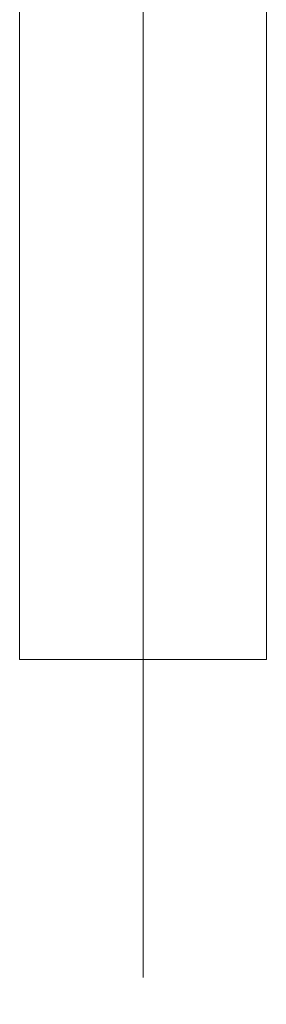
# Model space of a CAD drawing. Header units: millimetres. Extents: x -725694 to 5289369, y -1488057 to 2187451.
# Tile 548 of 656: x 329915 to 330085, y 149303 to 149981. Entities that reach past the tile are written whole.
import ezdxf

# ---------------------------------------------------------------- set-up
doc = ezdxf.new("R2010")
doc.units = ezdxf.units.MM
doc.linetypes.add('CENTERX2', pattern=[101.6, 63.5, -12.7, 12.7, -12.7])
doc.linetypes.add('DASHDOT', pattern=[25.4, 12.7, -6.35, 0, -6.35])
doc.layers.get('Defpoints').update_dxf_attribs({"color": 8})
for name, color, linetype, lineweight in [('A99_FVE', 30, 'Continuous', 5), ('A99_N_koty-200', 5, 'Continuous', 5), ('A99_N_koty-200 @ 1', 5, 'Continuous', 5), ('A99_N_koty-200 @ 10', 5, 'Continuous', 5), ('A99_N_koty-200 @ 100', 5, 'Continuous', 5), ('A99_N_koty-200 @ 200', 5, 'Continuous', 5), ('A99_N_koty-200 @ 250 (1)', 5, 'Continuous', 5), ('A99_N_koty-200 @ 250 (2)', 5, 'Continuous', 5), ('A99_N_koty-200 @ 400', 5, 'Continuous', 5), ('A99_S_osy', 1, 'CENTERX2', 5)]:
    doc.layers.add(name, color=color, linetype=linetype, lineweight=lineweight)
doc.styles.add('A99_kota', font='isocpeur.ttf', dxfattribs={"height": 2})
doc.dimstyles.new('A99_kota_200 new', dxfattribs={"dimscale": 200, "dimtxt": 2, "dimasz": 1.2, "dimexe": 0.5, "dimexo": 1.5, "dimgap": 0.3, "dimtad": 1, "dimdec": 0, "dimzin": 3, "dimdsep": 46, "dimtxsty": 'A99_kota', "dimblk": 'ARCHTICK', "dimcen": 2.5, "dimazin": 2, "dimtfac": 0.75, "dimtdec": 0, "dimtmove": 2, "dimatfit": 0, "dimfxl": 0, "dimtolj": 1, "dimtzin": 0, "dimlwd": 5, "dimlwe": 5, "dimarcsym": 0})

# ---------------------------------------------------------------- blocks, each defined once
blk = doc.blocks.new('_ArchTick')
at = {"color": 0, "linetype": 'ByBlock', "const_width": 0.15}
blk.add_lwpolyline([(-0.5, -0.5), (0.5, 0.5)], dxfattribs=at)
blk = doc.blocks.new('*D4752')
at = {"layer": 'A99_N_koty-200', "color": 0, "linetype": 'Continuous', "lineweight": 5, "ltscale": 10, "transparency": 16777216}
for p, q in [((330000, 146925), (330000, 146475)), ((342000, 146925), (342000, 146475)), ((342000, 146525), (330000, 146525))]:
    blk.add_line(p, q, dxfattribs=at)
at = {"layer": 'Defpoints', "color": 0, "linetype": 'Continuous', "lineweight": 0, "ltscale": 10, "transparency": 16777216}
for p in [(330000, 149400), (342000, 149400), (330000, 146525)]:
    blk.add_point(p, dxfattribs=at)
at = {"layer": 'A99_N_koty-200', "color": 0, "linetype": 'Continuous', "lineweight": 5, "ltscale": 10, "transparency": 16777216, "xscale": 120, "yscale": 120, "zscale": 120, "rotation": 180}
blk.add_blockref('_ArchTick', (330000, 146525), dxfattribs=at)
at = {"layer": 'A99_N_koty-200', "color": 0, "linetype": 'Continuous', "lineweight": 5, "ltscale": 10, "transparency": 16777216, "xscale": 120, "yscale": 120, "zscale": 120}
blk.add_blockref('_ArchTick', (342000, 146525), dxfattribs=at)
at = {"layer": 'A99_N_koty-200', "color": 0, "linetype": 'Continuous', "ltscale": 10, "transparency": 16777216, "insert": (336000, 146655), "char_height": 200, "attachment_point": 5, "style": 'A99_kota'}
blk.add_mtext('\\A1;12000', dxfattribs=at)
blk = doc.blocks.new('*D4753')
at = {"layer": 'A99_N_koty-200', "color": 0, "linetype": 'Continuous', "lineweight": 5, "ltscale": 10, "transparency": 16777216}
for p, q in [((330000, 147325), (330000, 146425)), ((342000, 147325), (342000, 146425)), ((342000, 146525), (330000, 146525))]:
    blk.add_line(p, q, dxfattribs=at)
at = {"layer": 'Defpoints', "color": 0, "linetype": 'Continuous', "lineweight": 0, "ltscale": 10, "transparency": 16777216}
for p in [(330000, 149400), (342000, 149400), (330000, 146525)]:
    blk.add_point(p, dxfattribs=at)
at = {"layer": 'A99_N_koty-200', "color": 0, "linetype": 'Continuous', "lineweight": 5, "ltscale": 10, "transparency": 16777216, "xscale": 240, "yscale": 240, "zscale": 240, "rotation": 180}
blk.add_blockref('_ArchTick', (330000, 146525), dxfattribs=at)
at = {"layer": 'A99_N_koty-200', "color": 0, "linetype": 'Continuous', "lineweight": 5, "ltscale": 10, "transparency": 16777216, "xscale": 240, "yscale": 240, "zscale": 240}
blk.add_blockref('_ArchTick', (342000, 146525), dxfattribs=at)
at = {"layer": 'A99_N_koty-200', "color": 0, "linetype": 'Continuous', "ltscale": 10, "transparency": 16777216, "insert": (336000, 146785), "char_height": 400, "attachment_point": 5, "style": 'A99_kota'}
blk.add_mtext('\\A1;12000', dxfattribs=at)
blk = doc.blocks.new('*D4754')
at = {"layer": 'A99_N_koty-200', "color": 0, "linetype": 'Continuous', "lineweight": 5, "ltscale": 10, "transparency": 16777216}
for p, q in [((330000, 146529), (330000, 146524.5)), ((342000, 146525), (330000, 146525)), ((342000, 146529), (342000, 146524.5))]:
    blk.add_line(p, q, dxfattribs=at)
at = {"layer": 'Defpoints', "color": 0, "linetype": 'Continuous', "lineweight": 0, "ltscale": 10, "transparency": 16777216}
for p in [(330000, 149400), (342000, 149400), (330000, 146525)]:
    blk.add_point(p, dxfattribs=at)
at = {"layer": 'A99_N_koty-200', "color": 0, "linetype": 'Continuous', "lineweight": 5, "ltscale": 10, "transparency": 16777216, "xscale": 1.2, "yscale": 1.2, "zscale": 1.2, "rotation": 180}
blk.add_blockref('_ArchTick', (330000, 146525), dxfattribs=at)
at = {"layer": 'A99_N_koty-200', "color": 0, "linetype": 'Continuous', "lineweight": 5, "ltscale": 10, "transparency": 16777216, "xscale": 1.2, "yscale": 1.2, "zscale": 1.2}
blk.add_blockref('_ArchTick', (342000, 146525), dxfattribs=at)
at = {"layer": 'A99_N_koty-200', "color": 0, "linetype": 'Continuous', "ltscale": 10, "transparency": 16777216, "insert": (336000, 146526.3), "char_height": 2, "attachment_point": 5, "style": 'A99_kota'}
blk.add_mtext('\\A1;12000', dxfattribs=at)
blk = doc.blocks.new('*D4755')
at = {"layer": 'A99_N_koty-200', "color": 0, "linetype": 'Continuous', "lineweight": 5, "ltscale": 10, "transparency": 16777216}
for p, q in [((330000, 148125), (330000, 146325)), ((342000, 148125), (342000, 146325)), ((342000, 146525), (330000, 146525))]:
    blk.add_line(p, q, dxfattribs=at)
at = {"layer": 'Defpoints', "color": 0, "linetype": 'Continuous', "lineweight": 0, "ltscale": 10, "transparency": 16777216}
for p in [(330000, 149400), (342000, 149400), (330000, 146525)]:
    blk.add_point(p, dxfattribs=at)
at = {"layer": 'A99_N_koty-200', "color": 0, "linetype": 'Continuous', "lineweight": 5, "ltscale": 10, "transparency": 16777216, "xscale": 480, "yscale": 480, "zscale": 480, "rotation": 180}
blk.add_blockref('_ArchTick', (330000, 146525), dxfattribs=at)
at = {"layer": 'A99_N_koty-200', "color": 0, "linetype": 'Continuous', "lineweight": 5, "ltscale": 10, "transparency": 16777216, "xscale": 480, "yscale": 480, "zscale": 480}
blk.add_blockref('_ArchTick', (342000, 146525), dxfattribs=at)
at = {"layer": 'A99_N_koty-200', "color": 0, "linetype": 'Continuous', "ltscale": 10, "transparency": 16777216, "insert": (336000, 147045), "char_height": 800, "attachment_point": 5, "style": 'A99_kota'}
blk.add_mtext('\\A1;12000', dxfattribs=at)
blk = doc.blocks.new('*D4756')
at = {"layer": 'A99_N_koty-200', "color": 0, "linetype": 'Continuous', "lineweight": 5, "ltscale": 10, "transparency": 16777216}
for p, q in [((330000, 146565), (330000, 146520)), ((342000, 146565), (342000, 146520)), ((342000, 146525), (330000, 146525))]:
    blk.add_line(p, q, dxfattribs=at)
at = {"layer": 'Defpoints', "color": 0, "linetype": 'Continuous', "lineweight": 0, "ltscale": 10, "transparency": 16777216}
for p in [(330000, 149400), (342000, 149400), (330000, 146525)]:
    blk.add_point(p, dxfattribs=at)
at = {"layer": 'A99_N_koty-200', "color": 0, "linetype": 'Continuous', "lineweight": 5, "ltscale": 10, "transparency": 16777216, "xscale": 12, "yscale": 12, "zscale": 12, "rotation": 180}
blk.add_blockref('_ArchTick', (330000, 146525), dxfattribs=at)
at = {"layer": 'A99_N_koty-200', "color": 0, "linetype": 'Continuous', "lineweight": 5, "ltscale": 10, "transparency": 16777216, "xscale": 12, "yscale": 12, "zscale": 12}
blk.add_blockref('_ArchTick', (342000, 146525), dxfattribs=at)
at = {"layer": 'A99_N_koty-200', "color": 0, "linetype": 'Continuous', "ltscale": 10, "transparency": 16777216, "insert": (336000, 146538), "char_height": 20, "attachment_point": 5, "style": 'A99_kota'}
blk.add_mtext('\\A1;12000', dxfattribs=at)
blk = doc.blocks.new('*D4757')
at = {"layer": 'A99_N_koty-200', "color": 0, "linetype": 'Continuous', "lineweight": 5, "ltscale": 10, "transparency": 16777216}
for p, q in [((330000, 147525), (330000, 146400)), ((342000, 147525), (342000, 146400)), ((342000, 146525), (330000, 146525))]:
    blk.add_line(p, q, dxfattribs=at)
at = {"layer": 'Defpoints', "color": 0, "linetype": 'Continuous', "lineweight": 0, "ltscale": 10, "transparency": 16777216}
for p in [(330000, 149400), (342000, 149400), (330000, 146525)]:
    blk.add_point(p, dxfattribs=at)
at = {"layer": 'A99_N_koty-200', "color": 0, "linetype": 'Continuous', "lineweight": 5, "ltscale": 10, "transparency": 16777216, "xscale": 300, "yscale": 300, "zscale": 300, "rotation": 180}
blk.add_blockref('_ArchTick', (330000, 146525), dxfattribs=at)
at = {"layer": 'A99_N_koty-200', "color": 0, "linetype": 'Continuous', "lineweight": 5, "ltscale": 10, "transparency": 16777216, "xscale": 300, "yscale": 300, "zscale": 300}
blk.add_blockref('_ArchTick', (342000, 146525), dxfattribs=at)
at = {"layer": 'A99_N_koty-200', "color": 0, "linetype": 'Continuous', "ltscale": 10, "transparency": 16777216, "insert": (336000, 146850), "char_height": 500, "attachment_point": 5, "style": 'A99_kota'}
blk.add_mtext('\\A1;12000', dxfattribs=at)
blk = doc.blocks.new('*D4758')
at = {"layer": 'A99_N_koty-200', "color": 0, "linetype": 'Continuous', "lineweight": 5, "ltscale": 10, "transparency": 16777216}
for p, q in [((330000, 147525), (330000, 146400)), ((342000, 147525), (342000, 146400)), ((342000, 146525), (330000, 146525))]:
    blk.add_line(p, q, dxfattribs=at)
at = {"layer": 'Defpoints', "color": 0, "linetype": 'Continuous', "lineweight": 0, "ltscale": 10, "transparency": 16777216}
for p in [(330000, 149400), (342000, 149400), (330000, 146525)]:
    blk.add_point(p, dxfattribs=at)
at = {"layer": 'A99_N_koty-200', "color": 0, "linetype": 'Continuous', "lineweight": 5, "ltscale": 10, "transparency": 16777216, "xscale": 300, "yscale": 300, "zscale": 300, "rotation": 180}
blk.add_blockref('_ArchTick', (330000, 146525), dxfattribs=at)
at = {"layer": 'A99_N_koty-200', "color": 0, "linetype": 'Continuous', "lineweight": 5, "ltscale": 10, "transparency": 16777216, "xscale": 300, "yscale": 300, "zscale": 300}
blk.add_blockref('_ArchTick', (342000, 146525), dxfattribs=at)
at = {"layer": 'A99_N_koty-200', "color": 0, "linetype": 'Continuous', "ltscale": 10, "transparency": 16777216, "insert": (336000, 146850), "char_height": 500, "attachment_point": 5, "style": 'A99_kota'}
blk.add_mtext('\\A1;12000', dxfattribs=at)
blk = doc.blocks.new('*D4760')
at = {"layer": 'A99_N_koty-200', "color": 0, "linetype": 'Continuous', "lineweight": 5, "ltscale": 10, "transparency": 16777216}
for p, q in [((324000, 146925), (324000, 146475)), ((330000, 146925), (330000, 146475)), ((330000, 146525), (324000, 146525))]:
    blk.add_line(p, q, dxfattribs=at)
at = {"layer": 'Defpoints', "color": 0, "linetype": 'Continuous', "lineweight": 0, "ltscale": 10, "transparency": 16777216}
for p in [(324000, 149400), (330000, 149400), (324000, 146525)]:
    blk.add_point(p, dxfattribs=at)
at = {"layer": 'A99_N_koty-200', "color": 0, "linetype": 'Continuous', "lineweight": 5, "ltscale": 10, "transparency": 16777216, "xscale": 120, "yscale": 120, "zscale": 120, "rotation": 180}
blk.add_blockref('_ArchTick', (324000, 146525), dxfattribs=at)
at = {"layer": 'A99_N_koty-200', "color": 0, "linetype": 'Continuous', "lineweight": 5, "ltscale": 10, "transparency": 16777216, "xscale": 120, "yscale": 120, "zscale": 120}
blk.add_blockref('_ArchTick', (330000, 146525), dxfattribs=at)
at = {"layer": 'A99_N_koty-200', "color": 0, "linetype": 'Continuous', "ltscale": 10, "transparency": 16777216, "insert": (327000, 146655), "char_height": 200, "attachment_point": 5, "style": 'A99_kota'}
blk.add_mtext('\\A1;6000', dxfattribs=at)
blk = doc.blocks.new('*D4761')
at = {"layer": 'A99_N_koty-200', "color": 0, "linetype": 'Continuous', "lineweight": 5, "ltscale": 10, "transparency": 16777216}
for p, q in [((324000, 147325), (324000, 146425)), ((330000, 147325), (330000, 146425)), ((330000, 146525), (324000, 146525))]:
    blk.add_line(p, q, dxfattribs=at)
at = {"layer": 'Defpoints', "color": 0, "linetype": 'Continuous', "lineweight": 0, "ltscale": 10, "transparency": 16777216}
for p in [(324000, 149400), (330000, 149400), (324000, 146525)]:
    blk.add_point(p, dxfattribs=at)
at = {"layer": 'A99_N_koty-200', "color": 0, "linetype": 'Continuous', "lineweight": 5, "ltscale": 10, "transparency": 16777216, "xscale": 240, "yscale": 240, "zscale": 240, "rotation": 180}
blk.add_blockref('_ArchTick', (324000, 146525), dxfattribs=at)
at = {"layer": 'A99_N_koty-200', "color": 0, "linetype": 'Continuous', "lineweight": 5, "ltscale": 10, "transparency": 16777216, "xscale": 240, "yscale": 240, "zscale": 240}
blk.add_blockref('_ArchTick', (330000, 146525), dxfattribs=at)
at = {"layer": 'A99_N_koty-200', "color": 0, "linetype": 'Continuous', "ltscale": 10, "transparency": 16777216, "insert": (327000, 146785), "char_height": 400, "attachment_point": 5, "style": 'A99_kota'}
blk.add_mtext('\\A1;6000', dxfattribs=at)
blk = doc.blocks.new('*D4762')
at = {"layer": 'A99_N_koty-200', "color": 0, "linetype": 'Continuous', "lineweight": 5, "ltscale": 10, "transparency": 16777216}
for p, q in [((324000, 146529), (324000, 146524.5)), ((330000, 146525), (324000, 146525)), ((330000, 146529), (330000, 146524.5))]:
    blk.add_line(p, q, dxfattribs=at)
at = {"layer": 'Defpoints', "color": 0, "linetype": 'Continuous', "lineweight": 0, "ltscale": 10, "transparency": 16777216}
for p in [(324000, 149400), (330000, 149400), (324000, 146525)]:
    blk.add_point(p, dxfattribs=at)
at = {"layer": 'A99_N_koty-200', "color": 0, "linetype": 'Continuous', "lineweight": 5, "ltscale": 10, "transparency": 16777216, "xscale": 1.2, "yscale": 1.2, "zscale": 1.2, "rotation": 180}
blk.add_blockref('_ArchTick', (324000, 146525), dxfattribs=at)
at = {"layer": 'A99_N_koty-200', "color": 0, "linetype": 'Continuous', "lineweight": 5, "ltscale": 10, "transparency": 16777216, "xscale": 1.2, "yscale": 1.2, "zscale": 1.2}
blk.add_blockref('_ArchTick', (330000, 146525), dxfattribs=at)
at = {"layer": 'A99_N_koty-200', "color": 0, "linetype": 'Continuous', "ltscale": 10, "transparency": 16777216, "insert": (327000, 146526.3), "char_height": 2, "attachment_point": 5, "style": 'A99_kota'}
blk.add_mtext('\\A1;6000', dxfattribs=at)
blk = doc.blocks.new('*D4763')
at = {"layer": 'A99_N_koty-200', "color": 0, "linetype": 'Continuous', "lineweight": 5, "ltscale": 10, "transparency": 16777216}
for p, q in [((324000, 148125), (324000, 146325)), ((330000, 148125), (330000, 146325)), ((330000, 146525), (324000, 146525))]:
    blk.add_line(p, q, dxfattribs=at)
at = {"layer": 'Defpoints', "color": 0, "linetype": 'Continuous', "lineweight": 0, "ltscale": 10, "transparency": 16777216}
for p in [(324000, 149400), (330000, 149400), (324000, 146525)]:
    blk.add_point(p, dxfattribs=at)
at = {"layer": 'A99_N_koty-200', "color": 0, "linetype": 'Continuous', "lineweight": 5, "ltscale": 10, "transparency": 16777216, "xscale": 480, "yscale": 480, "zscale": 480, "rotation": 180}
blk.add_blockref('_ArchTick', (324000, 146525), dxfattribs=at)
at = {"layer": 'A99_N_koty-200', "color": 0, "linetype": 'Continuous', "lineweight": 5, "ltscale": 10, "transparency": 16777216, "xscale": 480, "yscale": 480, "zscale": 480}
blk.add_blockref('_ArchTick', (330000, 146525), dxfattribs=at)
at = {"layer": 'A99_N_koty-200', "color": 0, "linetype": 'Continuous', "ltscale": 10, "transparency": 16777216, "insert": (327000, 147045), "char_height": 800, "attachment_point": 5, "style": 'A99_kota'}
blk.add_mtext('\\A1;6000', dxfattribs=at)
blk = doc.blocks.new('*D4764')
at = {"layer": 'A99_N_koty-200', "color": 0, "linetype": 'Continuous', "lineweight": 5, "ltscale": 10, "transparency": 16777216}
for p, q in [((324000, 146565), (324000, 146520)), ((330000, 146565), (330000, 146520)), ((330000, 146525), (324000, 146525))]:
    blk.add_line(p, q, dxfattribs=at)
at = {"layer": 'Defpoints', "color": 0, "linetype": 'Continuous', "lineweight": 0, "ltscale": 10, "transparency": 16777216}
for p in [(324000, 149400), (330000, 149400), (324000, 146525)]:
    blk.add_point(p, dxfattribs=at)
at = {"layer": 'A99_N_koty-200', "color": 0, "linetype": 'Continuous', "lineweight": 5, "ltscale": 10, "transparency": 16777216, "xscale": 12, "yscale": 12, "zscale": 12, "rotation": 180}
blk.add_blockref('_ArchTick', (324000, 146525), dxfattribs=at)
at = {"layer": 'A99_N_koty-200', "color": 0, "linetype": 'Continuous', "lineweight": 5, "ltscale": 10, "transparency": 16777216, "xscale": 12, "yscale": 12, "zscale": 12}
blk.add_blockref('_ArchTick', (330000, 146525), dxfattribs=at)
at = {"layer": 'A99_N_koty-200', "color": 0, "linetype": 'Continuous', "ltscale": 10, "transparency": 16777216, "insert": (327000, 146538), "char_height": 20, "attachment_point": 5, "style": 'A99_kota'}
blk.add_mtext('\\A1;6000', dxfattribs=at)
blk = doc.blocks.new('*D4765')
at = {"layer": 'A99_N_koty-200', "color": 0, "linetype": 'Continuous', "lineweight": 5, "ltscale": 10, "transparency": 16777216}
for p, q in [((324000, 147525), (324000, 146400)), ((330000, 147525), (330000, 146400)), ((330000, 146525), (324000, 146525))]:
    blk.add_line(p, q, dxfattribs=at)
at = {"layer": 'Defpoints', "color": 0, "linetype": 'Continuous', "lineweight": 0, "ltscale": 10, "transparency": 16777216}
for p in [(324000, 149400), (330000, 149400), (324000, 146525)]:
    blk.add_point(p, dxfattribs=at)
at = {"layer": 'A99_N_koty-200', "color": 0, "linetype": 'Continuous', "lineweight": 5, "ltscale": 10, "transparency": 16777216, "xscale": 300, "yscale": 300, "zscale": 300, "rotation": 180}
blk.add_blockref('_ArchTick', (324000, 146525), dxfattribs=at)
at = {"layer": 'A99_N_koty-200', "color": 0, "linetype": 'Continuous', "lineweight": 5, "ltscale": 10, "transparency": 16777216, "xscale": 300, "yscale": 300, "zscale": 300}
blk.add_blockref('_ArchTick', (330000, 146525), dxfattribs=at)
at = {"layer": 'A99_N_koty-200', "color": 0, "linetype": 'Continuous', "ltscale": 10, "transparency": 16777216, "insert": (327000, 146850), "char_height": 500, "attachment_point": 5, "style": 'A99_kota'}
blk.add_mtext('\\A1;6000', dxfattribs=at)
blk = doc.blocks.new('*D4766')
at = {"layer": 'A99_N_koty-200', "color": 0, "linetype": 'Continuous', "lineweight": 5, "ltscale": 10, "transparency": 16777216}
for p, q in [((324000, 147525), (324000, 146400)), ((330000, 147525), (330000, 146400)), ((330000, 146525), (324000, 146525))]:
    blk.add_line(p, q, dxfattribs=at)
at = {"layer": 'Defpoints', "color": 0, "linetype": 'Continuous', "lineweight": 0, "ltscale": 10, "transparency": 16777216}
for p in [(324000, 149400), (330000, 149400), (324000, 146525)]:
    blk.add_point(p, dxfattribs=at)
at = {"layer": 'A99_N_koty-200', "color": 0, "linetype": 'Continuous', "lineweight": 5, "ltscale": 10, "transparency": 16777216, "xscale": 300, "yscale": 300, "zscale": 300, "rotation": 180}
blk.add_blockref('_ArchTick', (324000, 146525), dxfattribs=at)
at = {"layer": 'A99_N_koty-200', "color": 0, "linetype": 'Continuous', "lineweight": 5, "ltscale": 10, "transparency": 16777216, "xscale": 300, "yscale": 300, "zscale": 300}
blk.add_blockref('_ArchTick', (330000, 146525), dxfattribs=at)
at = {"layer": 'A99_N_koty-200', "color": 0, "linetype": 'Continuous', "ltscale": 10, "transparency": 16777216, "insert": (327000, 146850), "char_height": 500, "attachment_point": 5, "style": 'A99_kota'}
blk.add_mtext('\\A1;6000', dxfattribs=at)
blk = doc.blocks.new('*D4888')
at = {"layer": 'A99_N_koty-200', "color": 0, "linetype": 'Continuous', "lineweight": 5, "ltscale": 10, "transparency": 16777216}
for p, q in [((299400, 149560), (299400, 150595)), ((330000, 149520), (330000, 150595)), ((299400, 150395), (330000, 150395))]:
    blk.add_line(p, q, dxfattribs=at)
at = {"layer": 'Defpoints', "color": 0, "linetype": 'Continuous', "lineweight": 0, "ltscale": 10, "transparency": 16777216}
for p in [(330000, 150395), (299400, 148960), (330000, 148920)]:
    blk.add_point(p, dxfattribs=at)
at = {"layer": 'A99_N_koty-200', "color": 0, "linetype": 'Continuous', "lineweight": 5, "ltscale": 10, "transparency": 16777216, "xscale": 480, "yscale": 480, "zscale": 480, "rotation": 180}
blk.add_blockref('_ArchTick', (299400, 150395), dxfattribs=at)
at = {"layer": 'A99_N_koty-200', "color": 0, "linetype": 'Continuous', "lineweight": 5, "ltscale": 10, "transparency": 16777216, "xscale": 480, "yscale": 480, "zscale": 480}
blk.add_blockref('_ArchTick', (330000, 150395), dxfattribs=at)
at = {"layer": 'A99_N_koty-200', "color": 0, "linetype": 'Continuous', "ltscale": 10, "transparency": 16777216, "insert": (314700, 150915), "char_height": 800, "attachment_point": 5, "style": 'A99_kota'}
blk.add_mtext('\\A1;30600', dxfattribs=at)
blk = doc.blocks.new('*D4890')
at = {"layer": 'A99_N_koty-200', "color": 0, "linetype": 'Continuous', "lineweight": 5, "ltscale": 10, "transparency": 16777216}
for p, q in [((299400, 149395), (299400, 150520)), ((330000, 149395), (330000, 150520)), ((299400, 150395), (330000, 150395))]:
    blk.add_line(p, q, dxfattribs=at)
at = {"layer": 'Defpoints', "color": 0, "linetype": 'Continuous', "lineweight": 0, "ltscale": 10, "transparency": 16777216}
for p in [(330000, 150395), (299400, 148960), (330000, 148920)]:
    blk.add_point(p, dxfattribs=at)
at = {"layer": 'A99_N_koty-200', "color": 0, "linetype": 'Continuous', "lineweight": 5, "ltscale": 10, "transparency": 16777216, "xscale": 300, "yscale": 300, "zscale": 300, "rotation": 180}
blk.add_blockref('_ArchTick', (299400, 150395), dxfattribs=at)
at = {"layer": 'A99_N_koty-200', "color": 0, "linetype": 'Continuous', "lineweight": 5, "ltscale": 10, "transparency": 16777216, "xscale": 300, "yscale": 300, "zscale": 300}
blk.add_blockref('_ArchTick', (330000, 150395), dxfattribs=at)
at = {"layer": 'A99_N_koty-200', "color": 0, "linetype": 'Continuous', "ltscale": 10, "transparency": 16777216, "insert": (314700, 150720), "char_height": 500, "attachment_point": 5, "style": 'A99_kota'}
blk.add_mtext('\\A1;30600', dxfattribs=at)
blk = doc.blocks.new('*D4891')
at = {"layer": 'A99_N_koty-200', "color": 0, "linetype": 'Continuous', "lineweight": 5, "ltscale": 10, "transparency": 16777216}
for p, q in [((299400, 149395), (299400, 150520)), ((330000, 149395), (330000, 150520)), ((299400, 150395), (330000, 150395))]:
    blk.add_line(p, q, dxfattribs=at)
at = {"layer": 'Defpoints', "color": 0, "linetype": 'Continuous', "lineweight": 0, "ltscale": 10, "transparency": 16777216}
for p in [(330000, 150395), (299400, 148960), (330000, 148920)]:
    blk.add_point(p, dxfattribs=at)
at = {"layer": 'A99_N_koty-200', "color": 0, "linetype": 'Continuous', "lineweight": 5, "ltscale": 10, "transparency": 16777216, "xscale": 300, "yscale": 300, "zscale": 300, "rotation": 180}
blk.add_blockref('_ArchTick', (299400, 150395), dxfattribs=at)
at = {"layer": 'A99_N_koty-200', "color": 0, "linetype": 'Continuous', "lineweight": 5, "ltscale": 10, "transparency": 16777216, "xscale": 300, "yscale": 300, "zscale": 300}
blk.add_blockref('_ArchTick', (330000, 150395), dxfattribs=at)
at = {"layer": 'A99_N_koty-200', "color": 0, "linetype": 'Continuous', "ltscale": 10, "transparency": 16777216, "insert": (314700, 150720), "char_height": 500, "attachment_point": 5, "style": 'A99_kota'}
blk.add_mtext('\\A1;30600', dxfattribs=at)
blk = doc.blocks.new('*D4896')
at = {"layer": 'A99_N_koty-200', "color": 0, "linetype": 'Continuous', "lineweight": 5, "ltscale": 10, "transparency": 16777216}
for p, q in [((330000, 149520), (330000, 150595)), ((378275, 149520), (378275, 150595)), ((330000, 150395), (378275, 150395))]:
    blk.add_line(p, q, dxfattribs=at)
at = {"layer": 'Defpoints', "color": 0, "linetype": 'Continuous', "lineweight": 0, "ltscale": 10, "transparency": 16777216}
for p in [(378275, 150395), (330000, 148920), (378275, 148920)]:
    blk.add_point(p, dxfattribs=at)
at = {"layer": 'A99_N_koty-200', "color": 0, "linetype": 'Continuous', "lineweight": 5, "ltscale": 10, "transparency": 16777216, "xscale": 480, "yscale": 480, "zscale": 480, "rotation": 180}
blk.add_blockref('_ArchTick', (330000, 150395), dxfattribs=at)
at = {"layer": 'A99_N_koty-200', "color": 0, "linetype": 'Continuous', "lineweight": 5, "ltscale": 10, "transparency": 16777216, "xscale": 480, "yscale": 480, "zscale": 480}
blk.add_blockref('_ArchTick', (378275, 150395), dxfattribs=at)
at = {"layer": 'A99_N_koty-200', "color": 0, "linetype": 'Continuous', "ltscale": 10, "transparency": 16777216, "insert": (354137.5, 150915), "char_height": 800, "attachment_point": 5, "style": 'A99_kota'}
blk.add_mtext('\\A1;48275', dxfattribs=at)
blk = doc.blocks.new('*D4898')
at = {"layer": 'A99_N_koty-200', "color": 0, "linetype": 'Continuous', "lineweight": 5, "ltscale": 10, "transparency": 16777216}
for p, q in [((330000, 149395), (330000, 150520)), ((378275, 149395), (378275, 150520)), ((330000, 150395), (378275, 150395))]:
    blk.add_line(p, q, dxfattribs=at)
at = {"layer": 'Defpoints', "color": 0, "linetype": 'Continuous', "lineweight": 0, "ltscale": 10, "transparency": 16777216}
for p in [(378275, 150395), (330000, 148920), (378275, 148920)]:
    blk.add_point(p, dxfattribs=at)
at = {"layer": 'A99_N_koty-200', "color": 0, "linetype": 'Continuous', "lineweight": 5, "ltscale": 10, "transparency": 16777216, "xscale": 300, "yscale": 300, "zscale": 300, "rotation": 180}
blk.add_blockref('_ArchTick', (330000, 150395), dxfattribs=at)
at = {"layer": 'A99_N_koty-200', "color": 0, "linetype": 'Continuous', "lineweight": 5, "ltscale": 10, "transparency": 16777216, "xscale": 300, "yscale": 300, "zscale": 300}
blk.add_blockref('_ArchTick', (378275, 150395), dxfattribs=at)
at = {"layer": 'A99_N_koty-200', "color": 0, "linetype": 'Continuous', "ltscale": 10, "transparency": 16777216, "insert": (354137.5, 150720), "char_height": 500, "attachment_point": 5, "style": 'A99_kota'}
blk.add_mtext('\\A1;48275', dxfattribs=at)
blk = doc.blocks.new('*D4899')
at = {"layer": 'A99_N_koty-200', "color": 0, "linetype": 'Continuous', "lineweight": 5, "ltscale": 10, "transparency": 16777216}
for p, q in [((330000, 149395), (330000, 150520)), ((378275, 149395), (378275, 150520)), ((330000, 150395), (378275, 150395))]:
    blk.add_line(p, q, dxfattribs=at)
at = {"layer": 'Defpoints', "color": 0, "linetype": 'Continuous', "lineweight": 0, "ltscale": 10, "transparency": 16777216}
for p in [(378275, 150395), (330000, 148920), (378275, 148920)]:
    blk.add_point(p, dxfattribs=at)
at = {"layer": 'A99_N_koty-200', "color": 0, "linetype": 'Continuous', "lineweight": 5, "ltscale": 10, "transparency": 16777216, "xscale": 300, "yscale": 300, "zscale": 300, "rotation": 180}
blk.add_blockref('_ArchTick', (330000, 150395), dxfattribs=at)
at = {"layer": 'A99_N_koty-200', "color": 0, "linetype": 'Continuous', "lineweight": 5, "ltscale": 10, "transparency": 16777216, "xscale": 300, "yscale": 300, "zscale": 300}
blk.add_blockref('_ArchTick', (378275, 150395), dxfattribs=at)
at = {"layer": 'A99_N_koty-200', "color": 0, "linetype": 'Continuous', "ltscale": 10, "transparency": 16777216, "insert": (354137.5, 150720), "char_height": 500, "attachment_point": 5, "style": 'A99_kota'}
blk.add_mtext('\\A1;48275', dxfattribs=at)
blk = doc.blocks.new('*U6095')
at = {"layer": 'A99_N_koty-200 @ 1', "linetype": 'Continuous', "ltscale": 10}
dim = blk.add_linear_dim(base=(330000, 146525), p1=(342000, 149400), p2=(330000, 149400), angle=180, dimstyle='A99_kota_200 new', override={"dimscale": 1, "dimtix": 1, "dimtofl": 1, "dimtmove": 1, "dimatfit": 1}, dxfattribs=at)
dim.commit()
dim.dimension.update_dxf_attribs({"geometry": '*D4754', "text_midpoint": (336000, 146526.3)})
at = {"layer": 'A99_N_koty-200 @ 10', "linetype": 'Continuous', "ltscale": 10}
dim = blk.add_linear_dim(base=(330000, 146525), p1=(342000, 149400), p2=(330000, 149400), angle=180, dimstyle='A99_kota_200 new', override={"dimscale": 10, "dimtix": 1, "dimtofl": 1, "dimtmove": 1, "dimatfit": 1}, dxfattribs=at)
dim.commit()
dim.dimension.update_dxf_attribs({"geometry": '*D4756', "text_midpoint": (336000, 146538)})
at = {"layer": 'A99_N_koty-200 @ 100', "linetype": 'Continuous', "ltscale": 10}
dim = blk.add_linear_dim(base=(330000, 146525), p1=(342000, 149400), p2=(330000, 149400), angle=180, dimstyle='A99_kota_200 new', override={"dimscale": 100, "dimtix": 1, "dimtofl": 1, "dimtmove": 1, "dimatfit": 1}, dxfattribs=at)
dim.commit()
dim.dimension.update_dxf_attribs({"geometry": '*D4752', "text_midpoint": (336000, 146655)})
at = {"layer": 'A99_N_koty-200 @ 200', "linetype": 'Continuous', "ltscale": 10}
dim = blk.add_linear_dim(base=(330000, 146525), p1=(342000, 149400), p2=(330000, 149400), angle=180, dimstyle='A99_kota_200 new', override={"dimscale": 200, "dimtix": 1, "dimtofl": 1, "dimtmove": 1, "dimatfit": 1}, dxfattribs=at)
dim.commit()
dim.dimension.update_dxf_attribs({"geometry": '*D4753', "text_midpoint": (336000, 146785)})
at = {"layer": 'A99_N_koty-200 @ 250 (1)', "linetype": 'Continuous', "ltscale": 10}
dim = blk.add_linear_dim(base=(330000, 146525), p1=(342000, 149400), p2=(330000, 149400), angle=180, dimstyle='A99_kota_200 new', override={"dimscale": 250, "dimtix": 1, "dimtofl": 1, "dimtmove": 1, "dimatfit": 1}, dxfattribs=at)
dim.commit()
dim.dimension.update_dxf_attribs({"geometry": '*D4758', "text_midpoint": (336000, 146850)})
at = {"layer": 'A99_N_koty-200 @ 250 (2)', "linetype": 'Continuous', "ltscale": 10}
dim = blk.add_linear_dim(base=(330000, 146525), p1=(342000, 149400), p2=(330000, 149400), angle=180, dimstyle='A99_kota_200 new', override={"dimscale": 250, "dimtix": 1, "dimtofl": 1, "dimtmove": 1, "dimatfit": 1}, dxfattribs=at)
dim.commit()
dim.dimension.update_dxf_attribs({"geometry": '*D4757', "text_midpoint": (336000, 146850)})
at = {"layer": 'A99_N_koty-200 @ 400', "linetype": 'Continuous', "ltscale": 10}
dim = blk.add_linear_dim(base=(330000, 146525), p1=(342000, 149400), p2=(330000, 149400), angle=180, dimstyle='A99_kota_200 new', override={"dimscale": 400, "dimtix": 1, "dimtofl": 1, "dimtmove": 1, "dimatfit": 1}, dxfattribs=at)
dim.commit()
dim.dimension.update_dxf_attribs({"geometry": '*D4755', "text_midpoint": (336000, 147045)})
blk = doc.blocks.new('*U6096')
at = {"layer": 'A99_N_koty-200 @ 1', "linetype": 'Continuous', "ltscale": 10}
dim = blk.add_linear_dim(base=(324000, 146525), p1=(330000, 149400), p2=(324000, 149400), angle=180, dimstyle='A99_kota_200 new', override={"dimscale": 1, "dimtix": 1, "dimtofl": 1, "dimtmove": 1, "dimatfit": 1}, dxfattribs=at)
dim.commit()
dim.dimension.update_dxf_attribs({"geometry": '*D4762', "text_midpoint": (327000, 146526.3)})
at = {"layer": 'A99_N_koty-200 @ 10', "linetype": 'Continuous', "ltscale": 10}
dim = blk.add_linear_dim(base=(324000, 146525), p1=(330000, 149400), p2=(324000, 149400), angle=180, dimstyle='A99_kota_200 new', override={"dimscale": 10, "dimtix": 1, "dimtofl": 1, "dimtmove": 1, "dimatfit": 1}, dxfattribs=at)
dim.commit()
dim.dimension.update_dxf_attribs({"geometry": '*D4764', "text_midpoint": (327000, 146538)})
at = {"layer": 'A99_N_koty-200 @ 100', "linetype": 'Continuous', "ltscale": 10}
dim = blk.add_linear_dim(base=(324000, 146525), p1=(330000, 149400), p2=(324000, 149400), angle=180, dimstyle='A99_kota_200 new', override={"dimscale": 100, "dimtix": 1, "dimtofl": 1, "dimtmove": 1, "dimatfit": 1}, dxfattribs=at)
dim.commit()
dim.dimension.update_dxf_attribs({"geometry": '*D4760', "text_midpoint": (327000, 146655)})
at = {"layer": 'A99_N_koty-200 @ 200', "linetype": 'Continuous', "ltscale": 10}
dim = blk.add_linear_dim(base=(324000, 146525), p1=(330000, 149400), p2=(324000, 149400), angle=180, dimstyle='A99_kota_200 new', override={"dimscale": 200, "dimtix": 1, "dimtofl": 1, "dimtmove": 1, "dimatfit": 1}, dxfattribs=at)
dim.commit()
dim.dimension.update_dxf_attribs({"geometry": '*D4761', "text_midpoint": (327000, 146785)})
at = {"layer": 'A99_N_koty-200 @ 250 (1)', "linetype": 'Continuous', "ltscale": 10}
dim = blk.add_linear_dim(base=(324000, 146525), p1=(330000, 149400), p2=(324000, 149400), angle=180, dimstyle='A99_kota_200 new', override={"dimscale": 250, "dimtix": 1, "dimtofl": 1, "dimtmove": 1, "dimatfit": 1}, dxfattribs=at)
dim.commit()
dim.dimension.update_dxf_attribs({"geometry": '*D4766', "text_midpoint": (327000, 146850)})
at = {"layer": 'A99_N_koty-200 @ 250 (2)', "linetype": 'Continuous', "ltscale": 10}
dim = blk.add_linear_dim(base=(324000, 146525), p1=(330000, 149400), p2=(324000, 149400), angle=180, dimstyle='A99_kota_200 new', override={"dimscale": 250, "dimtix": 1, "dimtofl": 1, "dimtmove": 1, "dimatfit": 1}, dxfattribs=at)
dim.commit()
dim.dimension.update_dxf_attribs({"geometry": '*D4765', "text_midpoint": (327000, 146850)})
at = {"layer": 'A99_N_koty-200 @ 400', "linetype": 'Continuous', "ltscale": 10}
dim = blk.add_linear_dim(base=(324000, 146525), p1=(330000, 149400), p2=(324000, 149400), angle=180, dimstyle='A99_kota_200 new', override={"dimscale": 400, "dimtix": 1, "dimtofl": 1, "dimtmove": 1, "dimatfit": 1}, dxfattribs=at)
dim.commit()
dim.dimension.update_dxf_attribs({"geometry": '*D4763', "text_midpoint": (327000, 147045)})
blk = doc.blocks.new('*U6131')
at = {"layer": 'A99_N_koty-200 @ 250 (1)', "linetype": 'Continuous', "ltscale": 10}
dim = blk.add_linear_dim(base=(330000, 150395), p1=(299400, 148960), p2=(330000, 148920), dimstyle='A99_kota_200 new', override={"dimscale": 250, "dimtix": 1, "dimtofl": 1, "dimtmove": 2, "dimatfit": 3}, dxfattribs=at)
dim.commit()
dim.dimension.update_dxf_attribs({"geometry": '*D4891', "text_midpoint": (314700, 150720)})
at = {"layer": 'A99_N_koty-200 @ 250 (2)', "linetype": 'Continuous', "ltscale": 10}
dim = blk.add_linear_dim(base=(330000, 150395), p1=(299400, 148960), p2=(330000, 148920), dimstyle='A99_kota_200 new', override={"dimscale": 250, "dimtix": 1, "dimtofl": 1, "dimtmove": 2, "dimatfit": 3}, dxfattribs=at)
dim.commit()
dim.dimension.update_dxf_attribs({"geometry": '*D4890', "text_midpoint": (314700, 150720)})
at = {"layer": 'A99_N_koty-200 @ 400', "linetype": 'Continuous', "ltscale": 10}
dim = blk.add_linear_dim(base=(330000, 150395), p1=(299400, 148960), p2=(330000, 148920), dimstyle='A99_kota_200 new', override={"dimscale": 400, "dimtix": 1, "dimtofl": 1, "dimtmove": 2, "dimatfit": 3}, dxfattribs=at)
dim.commit()
dim.dimension.update_dxf_attribs({"geometry": '*D4888', "text_midpoint": (314700, 150915)})
blk = doc.blocks.new('*U6132')
at = {"layer": 'A99_N_koty-200 @ 250 (1)', "linetype": 'Continuous', "ltscale": 10}
dim = blk.add_linear_dim(base=(378275, 150395), p1=(330000, 148920), p2=(378275, 148920), dimstyle='A99_kota_200 new', override={"dimscale": 250, "dimtix": 1, "dimtofl": 1, "dimtmove": 2, "dimatfit": 3}, dxfattribs=at)
dim.commit()
dim.dimension.update_dxf_attribs({"geometry": '*D4899', "text_midpoint": (354137.5, 150720)})
at = {"layer": 'A99_N_koty-200 @ 250 (2)', "linetype": 'Continuous', "ltscale": 10}
dim = blk.add_linear_dim(base=(378275, 150395), p1=(330000, 148920), p2=(378275, 148920), dimstyle='A99_kota_200 new', override={"dimscale": 250, "dimtix": 1, "dimtofl": 1, "dimtmove": 2, "dimatfit": 3}, dxfattribs=at)
dim.commit()
dim.dimension.update_dxf_attribs({"geometry": '*D4898', "text_midpoint": (354137.5, 150720)})
at = {"layer": 'A99_N_koty-200 @ 400', "linetype": 'Continuous', "ltscale": 10}
dim = blk.add_linear_dim(base=(378275, 150395), p1=(330000, 148920), p2=(378275, 148920), dimstyle='A99_kota_200 new', override={"dimscale": 400, "dimtix": 1, "dimtofl": 1, "dimtmove": 2, "dimatfit": 3}, dxfattribs=at)
dim.commit()
dim.dimension.update_dxf_attribs({"geometry": '*D4896', "text_midpoint": (354137.5, 150915)})

msp = doc.modelspace()

# ---------------------------------------------------------------- linework, layer by layer
at = {"layer": 'A99_FVE', "linetype": 'Continuous', "lineweight": 15, "ltscale": 2}
msp.add_lwpolyline([(329915, 155305.87), (330085, 155305.87), (330085, 149540.87), (329915, 149540.87)], close=True, dxfattribs=at)
at = {"layer": 'A99_S_osy', "linetype": 'DASHDOT', "lineweight": 5, "ltscale": 30}
msp.add_lwpolyline([(330000, 250300), (330000, 146890)], dxfattribs=at)

# ---------------------------------------------------------------- block references
at = {"layer": 'A99_N_koty-200', "color": 3, "linetype": 'Continuous', "lineweight": 0}
for name in ['*U6132', '*U6131', '*U6096', '*U6095']:
    msp.add_blockref(name, (0, 0), dxfattribs=at)

doc.saveas('drawing.dxf')
